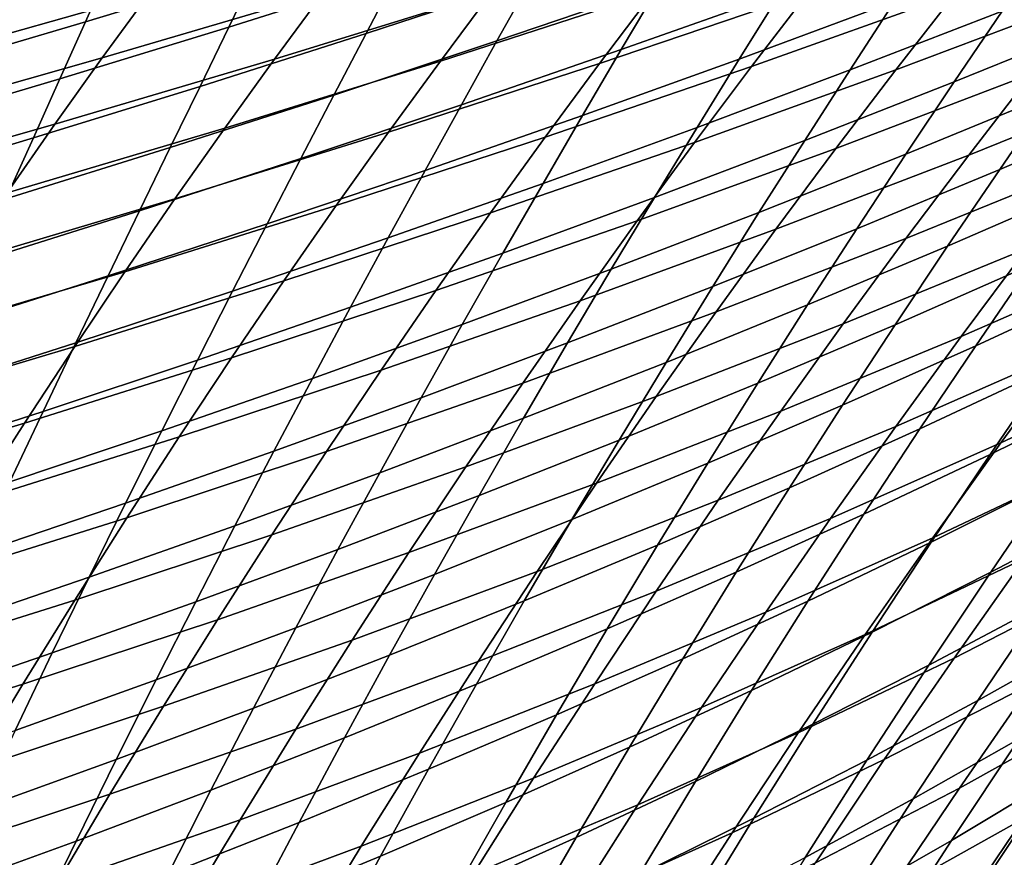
# Model space of a CAD drawing. Header units: metres. Extents: x -248 to 28, y -28 to 28.
# Tile 383 of 507: x -26.57 to -23.49, y 16.13 to 18.75. Entities that reach past the tile are written whole.
import ezdxf

# ---------------------------------------------------------------- set-up
doc = ezdxf.new("R2010")
doc.units = ezdxf.units.M
doc.layers.add('solid_10_061_053_XXX', color=7, linetype='CONTINUOUS')

msp = doc.modelspace()

# ---------------------------------------------------------------- linework, layer by layer
at = {"layer": 'solid_10_061_053_XXX'}
for points in [[(-25.82741, 18.910774, 99.762695), (-25.744188, 19.083412, 99.245949), (-26.286896, 18.920124, 99.2005), (-26.363195, 18.748066, 99.707008)], [(-25.387377, 18.897776, 100.333817), (-25.293369, 19.077633, 99.823105), (-25.82741, 18.910774, 99.762695), (-25.914274, 18.731525, 100.26342)], [(-24.931435, 19.051064, 65.321838), (-25.091068, 18.841429, 64.602417), (-25.771683, 18.630951, 65.378021), (-25.617922, 18.839806, 66.079132)], [(-24.967224, 18.881243, 100.913437), (-24.862406, 19.068243, 100.409042), (-25.387377, 18.897776, 100.333817), (-25.484825, 18.711416, 100.828468)], [(-24.417084, 19.058695, 63.81953), (-24.584753, 18.841419, 63.096905), (-25.25223, 18.624994, 63.897938), (-25.091068, 18.841429, 64.602417)], [(-24.567373, 18.861279, 101.501099), (-24.451744, 19.055363, 101.003319), (-24.967224, 18.881243, 100.913437), (-25.07526, 18.687843, 101.401733)], [(-23.924398, 19.064861, 62.28867), (-24.100641, 18.839891, 61.563454), (-24.753843, 18.617367, 62.389637), (-24.584753, 18.841419, 63.096905)], [(-23.455084, 19.069666, 60.730194), (-23.640425, 18.836903, 60.003063), (-24.278173, 18.608143, 60.854038), (-24.100641, 18.839891, 61.563454)], [(-23.010866, 19.073151, 59.145168), (-23.205812, 18.832443, 58.416851), (-23.826895, 18.597328, 59.292187), (-23.640425, 18.836903, 60.003063)], [(-26.018438, 19.030773, 68.237724), (-26.163666, 18.836399, 67.526337), (-26.86721, 18.637362, 68.250641), (-26.726633, 18.831039, 68.943504)], [(-25.465773, 19.041817, 66.794785), (-25.617922, 18.839806, 66.079132), (-26.310562, 18.63512, 66.829117), (-26.163666, 18.836399, 67.526337)], [(-24.18825, 18.837963, 102.096352), (-24.061823, 19.039083, 101.605469), (-24.567373, 18.861279, 101.501099), (-24.68598, 18.660892, 101.982758)], [(-23.830278, 18.811342, 102.698685), (-23.693094, 19.019472, 102.214973), (-24.18825, 18.837963, 102.096352), (-24.317387, 18.630627, 102.571091)], [(-23.493898, 18.781427, 103.307571), (-23.346016, 18.996563, 102.831299), (-23.830278, 18.811342, 102.698685), (-23.969887, 18.597073, 103.16626)], [(-23.179525, 18.748186, 103.922462), (-23.021038, 18.970354, 103.453888), (-23.493898, 18.781427, 103.307571), (-23.643887, 18.560213, 103.767715)], [(-26.363195, 18.748066, 99.707008), (-26.286896, 18.920124, 99.2005), (-26.831182, 18.760912, 99.15966), (-26.900671, 18.589481, 99.656105)], [(-25.914274, 18.731525, 100.26342), (-25.82741, 18.910774, 99.762695), (-26.363195, 18.748066, 99.707008), (-26.443037, 18.569475, 100.197906)], [(-25.484825, 18.711416, 100.828468), (-25.387377, 18.897776, 100.333817), (-25.914274, 18.731525, 100.26342), (-26.004486, 18.54586, 100.748482)], [(-25.07526, 18.687843, 101.401733), (-24.967224, 18.881243, 100.913437), (-25.484825, 18.711416, 100.828468), (-25.585407, 18.518749, 101.307426)], [(-26.163666, 18.836399, 67.526337), (-26.310562, 18.63512, 66.829117), (-27.009232, 18.436928, 67.571541), (-26.86721, 18.637362, 68.250641)], [(-25.617922, 18.839806, 66.079132), (-25.771683, 18.630951, 65.378021), (-26.458849, 18.42716, 66.146019), (-26.310562, 18.63512, 66.829117)], [(-25.091068, 18.841429, 64.602417), (-25.25223, 18.624994, 63.897938), (-25.926756, 18.415472, 64.691414), (-25.771683, 18.630951, 65.378021)], [(-24.584753, 18.841419, 63.096905), (-24.753843, 18.617367, 62.389637), (-25.414606, 18.401972, 63.208374), (-25.25223, 18.624994, 63.897938)], [(-24.68598, 18.660892, 101.982758), (-24.567373, 18.861279, 101.501099), (-25.07526, 18.687843, 101.401733), (-25.186195, 18.488237, 101.87429)], [(-24.100641, 18.839891, 61.563454), (-24.278173, 18.608143, 60.854038), (-24.924023, 18.38674, 61.697712), (-24.753843, 18.617367, 62.389637)], [(-24.317387, 18.630627, 102.571091), (-24.18825, 18.837963, 102.096352), (-24.68598, 18.660892, 101.982758), (-24.80723, 18.454393, 102.448662)], [(-23.640425, 18.836903, 60.003063), (-23.826895, 18.597328, 59.292187), (-24.456642, 18.369804, 60.160408), (-24.278173, 18.608143, 60.854038)], [(-23.205812, 18.832443, 58.416851), (-23.401697, 18.584858, 57.705269), (-24.01412, 18.351124, 58.597565), (-23.826895, 18.597328, 59.292187)], [(-23.969887, 18.597073, 103.16626), (-23.830278, 18.811342, 102.698685), (-24.317387, 18.630627, 102.571091), (-24.448889, 18.417263, 103.03009)], [(-22.798531, 18.826414, 56.806084), (-23.00428, 18.57057, 56.094604), (-23.598122, 18.330566, 57.010426), (-23.401697, 18.584858, 57.705269)], [(-23.643887, 18.560213, 103.767715), (-23.493898, 18.781427, 103.307571), (-23.969887, 18.597073, 103.16626), (-24.111553, 18.376846, 103.618088)], [(-26.443037, 18.569475, 100.197906), (-26.363195, 18.748066, 99.707008), (-26.900671, 18.589481, 99.656105), (-26.973604, 18.411598, 100.137344)], [(-23.339781, 18.519991, 104.374931), (-23.179525, 18.748186, 103.922462), (-23.643887, 18.560213, 103.767715), (-23.795609, 18.333103, 104.212143)], [(-26.004486, 18.54586, 100.748482), (-25.914274, 18.731525, 100.26342), (-26.443037, 18.569475, 100.197906), (-26.526136, 18.384546, 100.673546)], [(-25.585407, 18.518749, 101.307426), (-25.484825, 18.711416, 100.828468), (-26.004486, 18.54586, 100.748482), (-26.097748, 18.35397, 101.218246)], [(-23.05802, 18.476223, 104.987404), (-22.887568, 18.711544, 104.542809), (-23.339781, 18.519991, 104.374931), (-23.501488, 18.28587, 104.81176)], [(-25.186195, 18.488237, 101.87429), (-25.07526, 18.687843, 101.401733), (-25.585407, 18.518749, 101.307426), (-25.688814, 18.319965, 101.771042)], [(-24.80723, 18.454393, 102.448662), (-24.68598, 18.660892, 101.982758), (-25.186195, 18.488237, 101.87429), (-25.299706, 18.282616, 102.331505)], [(-26.310562, 18.63512, 66.829117), (-26.458849, 18.42716, 66.146019), (-27.152433, 18.229971, 66.906158), (-27.009232, 18.436928, 67.571541)], [(-25.771683, 18.630951, 65.378021), (-25.926756, 18.415472, 64.691414), (-26.608246, 18.212742, 65.477013), (-26.458849, 18.42716, 66.146019)], [(-25.25223, 18.624994, 63.897938), (-25.414606, 18.401972, 63.208374), (-26.082848, 18.193583, 64.019302), (-25.926756, 18.415472, 64.691414)], [(-24.753843, 18.617367, 62.389637), (-24.924023, 18.38674, 61.697712), (-25.577881, 18.172569, 62.533707), (-25.414606, 18.401972, 63.208374)], [(-24.448889, 18.417263, 103.03009), (-24.317387, 18.630627, 102.571091), (-24.80723, 18.454393, 102.448662), (-24.930784, 18.241972, 102.899216)], [(-24.278173, 18.608143, 60.854038), (-24.456642, 18.369804, 60.160408), (-25.094957, 18.14974, 61.021111), (-24.924023, 18.38674, 61.697712)], [(-23.826895, 18.597328, 59.292187), (-24.01412, 18.351124, 58.597565), (-24.635695, 18.125072, 59.482548), (-24.456642, 18.369804, 60.160408)], [(-24.111553, 18.376846, 103.618088), (-23.969887, 18.597073, 103.16626), (-24.448889, 18.417263, 103.03009), (-24.582403, 18.198059, 103.473732)], [(-23.401697, 18.584858, 57.705269), (-23.598122, 18.330566, 57.010426), (-24.201727, 18.098471, 57.919186), (-24.01412, 18.351124, 58.597565)], [(-26.526136, 18.384546, 100.673546), (-26.443037, 18.569475, 100.197906), (-26.973604, 18.411598, 100.137344), (-27.049711, 18.227455, 100.603722)], [(-23.795609, 18.333103, 104.212143), (-23.643887, 18.560213, 103.767715), (-24.111553, 18.376846, 103.618088), (-24.254919, 18.15085, 104.054588)], [(-23.00428, 18.57057, 56.094604), (-23.210329, 18.307903, 55.400368), (-23.794699, 18.069738, 56.332317), (-23.598122, 18.330566, 57.010426)], [(-26.097748, 18.35397, 101.218246), (-26.004486, 18.54586, 100.748482), (-26.526136, 18.384546, 100.673546), (-26.612207, 18.193478, 101.134277)], [(-25.688814, 18.319965, 101.771042), (-25.585407, 18.518749, 101.307426), (-26.097748, 18.35397, 101.218246), (-26.193764, 18.15605, 101.673073)], [(-23.501488, 18.28587, 104.81176), (-23.339781, 18.519991, 104.374931), (-23.795609, 18.333103, 104.212143), (-23.948755, 18.100203, 104.641296)], [(-25.299706, 18.282616, 102.331505), (-25.186195, 18.488237, 101.87429), (-25.688814, 18.319965, 101.771042), (-25.794737, 18.115259, 102.219696)], [(-23.229761, 18.234797, 105.416512), (-23.05802, 18.476223, 104.987404), (-23.501488, 18.28587, 104.81176), (-23.664467, 18.045788, 105.233452)], [(-24.930784, 18.241972, 102.899216), (-24.80723, 18.454393, 102.448662), (-25.299706, 18.282616, 102.331505), (-25.415472, 18.071171, 102.773735)], [(-26.458849, 18.42716, 66.146019), (-26.608246, 18.212742, 65.477013), (-27.296556, 18.016712, 66.254456), (-27.152433, 18.229971, 66.906158)], [(-25.926756, 18.415472, 64.691414), (-26.082848, 18.193583, 64.019302), (-26.758476, 17.992086, 64.822067), (-26.608246, 18.212742, 65.477013)], [(-25.414606, 18.401972, 63.208374), (-25.577881, 18.172569, 62.533707), (-26.23966, 17.965502, 63.361633), (-26.082848, 18.193583, 64.019302)], [(-24.582403, 18.198059, 103.473732), (-24.448889, 18.417263, 103.03009), (-24.930784, 18.241972, 102.899216), (-25.056313, 18.023817, 103.334785)], [(-26.612207, 18.193478, 101.134277), (-26.526136, 18.384546, 100.673546), (-27.049711, 18.227455, 100.603722), (-27.128717, 18.037243, 101.055573)], [(-24.924023, 18.38674, 61.697712), (-25.094957, 18.14974, 61.021111), (-25.741741, 17.936996, 61.873905), (-25.577881, 18.172569, 62.533707)], [(-24.456642, 18.369804, 60.160408), (-24.635695, 18.125072, 59.482548), (-25.266314, 17.906567, 60.359818), (-25.094957, 18.14974, 61.021111)], [(-24.254919, 18.15085, 104.054588), (-24.111553, 18.376846, 103.618088), (-24.582403, 18.198059, 103.473732), (-24.717585, 17.973198, 103.902405)], [(-26.193764, 18.15605, 101.673073), (-26.097748, 18.35397, 101.218246), (-26.612207, 18.193478, 101.134277), (-26.700968, 17.996458, 101.580444)], [(-24.01412, 18.351124, 58.597565), (-24.201727, 18.098471, 57.919186), (-24.814978, 17.874138, 58.820457), (-24.635695, 18.125072, 59.482548)], [(-25.794737, 18.115259, 102.219696), (-25.688814, 18.319965, 101.771042), (-26.193764, 18.15605, 101.673073), (-26.292238, 17.952291, 102.113304)], [(-23.948755, 18.100203, 104.641296), (-23.795609, 18.333103, 104.212143), (-24.254919, 18.15085, 104.054588), (-24.399689, 17.919189, 104.476173)], [(-23.598122, 18.330566, 57.010426), (-23.794699, 18.069738, 56.332317), (-24.389343, 17.839552, 57.25705), (-24.201727, 18.098471, 57.919186)], [(-23.210329, 18.307903, 55.400368), (-23.416307, 18.038605, 54.723347), (-23.991079, 17.80257, 55.670914), (-23.794699, 18.069738, 56.332317)], [(-25.415472, 18.071171, 102.773735), (-25.299706, 18.282616, 102.331505), (-25.794737, 18.115259, 102.219696), (-25.902864, 17.904821, 102.65374)], [(-23.664467, 18.045788, 105.233452), (-23.501488, 18.28587, 104.81176), (-23.948755, 18.100203, 104.641296), (-24.103161, 17.861479, 105.055679)], [(-22.852444, 18.282837, 53.768883), (-23.068283, 18.004761, 53.093761), (-23.621912, 17.762905, 54.063457), (-23.416307, 18.038605, 54.723347)], [(-25.056313, 18.023817, 103.334785), (-24.930784, 18.241972, 102.899216), (-25.415472, 18.071171, 102.773735), (-25.533173, 17.854094, 103.201363)], [(-23.402628, 17.987207, 105.830658), (-23.229761, 18.234797, 105.416512), (-23.664467, 18.045788, 105.233452), (-23.828562, 17.799692, 105.640541)], [(-26.082848, 18.193583, 64.019302), (-26.23966, 17.965502, 63.361633), (-26.909258, 17.765417, 64.181137), (-26.758476, 17.992086, 64.822067)], [(-24.717585, 17.973198, 103.902405), (-24.582403, 18.198059, 103.473732), (-25.056313, 18.023817, 103.334785), (-25.183479, 17.800117, 103.75576)], [(-26.292238, 17.952291, 102.113304), (-26.193764, 18.15605, 101.673073), (-26.700968, 17.996458, 101.580444), (-26.792133, 17.793684, 102.012405)], [(-25.577881, 18.172569, 62.533707), (-25.741741, 17.936996, 61.873905), (-26.396896, 17.731445, 62.718391), (-26.23966, 17.965502, 63.361633)], [(-23.163809, 17.924021, 106.432518), (-22.981016, 18.179464, 106.025986), (-23.402628, 17.987207, 105.830658), (-23.57645, 17.733406, 106.230385)], [(-25.094957, 18.14974, 61.021111), (-25.266314, 17.906567, 60.359818), (-25.905872, 17.695465, 61.228951), (-25.741741, 17.936996, 61.873905)], [(-24.635695, 18.125072, 59.482548), (-24.814978, 17.874138, 58.820457), (-25.437759, 17.657425, 59.71381), (-25.266314, 17.906567, 60.359818)], [(-24.399689, 17.919189, 104.476173), (-24.254919, 18.15085, 104.054588), (-24.717585, 17.973198, 103.902405), (-24.854153, 17.742796, 104.316544)], [(-25.902864, 17.904821, 102.65374), (-25.794737, 18.115259, 102.219696), (-26.292238, 17.952291, 102.113304), (-26.392876, 17.742893, 102.539307)], [(-24.201727, 18.098471, 57.919186), (-24.389343, 17.839552, 57.25705), (-24.994141, 17.617193, 58.174114), (-24.814978, 17.874138, 58.820457)], [(-24.103161, 17.861479, 105.055679), (-23.948755, 18.100203, 104.641296), (-24.399689, 17.919189, 104.476173), (-24.545702, 17.681835, 104.883347)], [(-25.533173, 17.854094, 103.201363), (-25.415472, 18.071171, 102.773735), (-25.902864, 17.904821, 102.65374), (-26.012892, 17.688847, 103.073555)], [(-23.794699, 18.069738, 56.332317), (-23.991079, 17.80257, 55.670914), (-24.576647, 17.57457, 56.611115), (-24.389343, 17.839552, 57.25705)], [(-23.828562, 17.799692, 105.640541), (-23.664467, 18.045788, 105.233452), (-24.103161, 17.861479, 105.055679), (-24.258675, 17.616882, 105.455811)], [(-23.416307, 18.038605, 54.723347), (-23.621912, 17.762905, 54.063457), (-24.186983, 17.529295, 55.026134), (-23.991079, 17.80257, 55.670914)], [(-25.183479, 17.800117, 103.75576), (-25.056313, 18.023817, 103.334785), (-25.533173, 17.854094, 103.201363), (-25.652485, 17.631573, 103.614761)], [(-23.068283, 18.004761, 53.093761), (-23.283524, 17.720211, 52.436214), (-23.826836, 17.481043, 53.420624), (-23.621912, 17.762905, 54.063457)], [(-24.854153, 17.742796, 104.316544), (-24.717585, 17.973198, 103.902405), (-25.183479, 17.800117, 103.75576), (-25.312014, 17.570988, 104.162552)], [(-23.57645, 17.733406, 106.230385), (-23.402628, 17.987207, 105.830658), (-23.828562, 17.799692, 105.640541), (-23.993612, 17.547533, 106.033554)], [(-26.23966, 17.965502, 63.361633), (-26.396896, 17.731445, 62.718391), (-27.060312, 17.532955, 63.554192), (-26.909258, 17.765417, 64.181137)], [(-26.392876, 17.742893, 102.539307), (-26.292238, 17.952291, 102.113304), (-26.792133, 17.793684, 102.012405), (-26.885418, 17.585348, 102.430496)], [(-22.752232, 17.967878, 51.445251), (-22.977465, 17.67412, 50.790924), (-23.497835, 17.42943, 51.796169), (-23.283524, 17.720211, 52.436214)], [(-25.741741, 17.936996, 61.873905), (-25.905872, 17.695465, 61.228951), (-26.55426, 17.491629, 62.089542), (-26.396896, 17.731445, 62.718391)], [(-25.266314, 17.906567, 60.359818), (-25.437759, 17.657425, 59.71381), (-26.069958, 17.448183, 60.59882), (-25.905872, 17.695465, 61.228951)], [(-24.545702, 17.681835, 104.883347), (-24.399689, 17.919189, 104.476173), (-24.854153, 17.742796, 104.316544), (-24.991953, 17.506821, 104.716614)], [(-23.34738, 17.662148, 106.824852), (-23.163809, 17.924021, 106.432518), (-23.57645, 17.733406, 106.230385), (-23.751059, 17.473337, 106.616234)], [(-26.012892, 17.688847, 103.073555), (-25.902864, 17.904821, 102.65374), (-26.392876, 17.742893, 102.539307), (-26.495377, 17.528044, 102.951431)], [(-25.652485, 17.631573, 103.614761), (-25.533173, 17.854094, 103.201363), (-26.012892, 17.688847, 103.073555), (-26.124506, 17.467527, 103.4795)], [(-24.814978, 17.874138, 58.820457), (-24.994141, 17.617193, 58.174114), (-25.608963, 17.402514, 59.083076), (-25.437759, 17.657425, 59.71381)], [(-24.258675, 17.616882, 105.455811), (-24.103161, 17.861479, 105.055679), (-24.545702, 17.681835, 104.883347), (-24.692818, 17.438738, 105.276611)], [(-23.141893, 17.585392, 107.423592), (-22.94857, 17.855728, 107.038681), (-23.34738, 17.662148, 106.824852), (-23.531553, 17.393793, 107.203522)], [(-24.389343, 17.839552, 57.25705), (-24.576647, 17.57457, 56.611115), (-25.172878, 17.354446, 57.543484), (-24.994141, 17.617193, 58.174114)], [(-25.312014, 17.570988, 104.162552), (-25.183479, 17.800117, 103.75576), (-25.652485, 17.631573, 103.614761), (-25.773153, 17.403728, 104.014328)], [(-23.991079, 17.80257, 55.670914), (-24.186983, 17.529295, 55.026134), (-24.763382, 17.303753, 55.981297), (-24.576647, 17.57457, 56.611115)], [(-23.993612, 17.547533, 106.033554), (-23.828562, 17.799692, 105.640541), (-24.258675, 17.616882, 105.455811), (-24.415142, 17.36636, 105.842186)], [(-23.621912, 17.762905, 54.063457), (-23.826836, 17.481043, 53.420624), (-24.382135, 17.250141, 54.397888), (-24.186983, 17.529295, 55.026134)], [(-26.396896, 17.731445, 62.718391), (-26.55426, 17.491629, 62.089542), (-27.211361, 17.294924, 62.941193), (-27.060312, 17.532955, 63.554192)], [(-26.495377, 17.528044, 102.951431), (-26.392876, 17.742893, 102.539307), (-26.885418, 17.585348, 102.430496), (-26.980539, 17.371647, 102.835075)], [(-24.991953, 17.506821, 104.716614), (-24.854153, 17.742796, 104.316544), (-25.312014, 17.570988, 104.162552), (-25.441772, 17.336399, 104.555634)], [(-23.751059, 17.473337, 106.616234), (-23.57645, 17.733406, 106.230385), (-23.993612, 17.547533, 106.033554), (-24.159456, 17.289255, 106.41301)], [(-25.905872, 17.695465, 61.228951), (-26.069958, 17.448183, 60.59882), (-26.711456, 17.246269, 61.475056), (-26.55426, 17.491629, 62.089542)], [(-23.283524, 17.720211, 52.436214), (-23.497835, 17.42943, 51.796169), (-24.030781, 17.193251, 52.794754), (-23.826836, 17.481043, 53.420624)], [(-26.124506, 17.467527, 103.4795), (-26.012892, 17.688847, 103.073555), (-26.495377, 17.528044, 102.951431), (-26.599447, 17.30794, 103.350044)], [(-24.692818, 17.438738, 105.276611), (-24.545702, 17.681835, 104.883347), (-24.991953, 17.506821, 104.716614), (-25.13085, 17.265224, 105.103111)], [(-23.531553, 17.393793, 107.203522), (-23.34738, 17.662148, 106.824852), (-23.751059, 17.473337, 106.616234), (-23.926289, 17.206945, 106.988747)], [(-22.977465, 17.67412, 50.790924), (-23.201468, 17.374044, 50.154556), (-23.710892, 17.132652, 51.173538), (-23.497835, 17.42943, 51.796169)], [(-25.773153, 17.403728, 104.014328), (-25.652485, 17.631573, 103.614761), (-26.124506, 17.467527, 103.4795), (-26.237465, 17.24098, 103.871964)], [(-25.437759, 17.657425, 59.71381), (-25.608963, 17.402514, 59.083076), (-26.233686, 17.19536, 59.983486), (-26.069958, 17.448183, 60.59882)], [(-24.994141, 17.617193, 58.174114), (-25.172878, 17.354446, 57.543484), (-25.77964, 17.142044, 58.46756), (-25.608963, 17.402514, 59.083076)], [(-24.415142, 17.36636, 105.842186), (-24.258675, 17.616882, 105.455811), (-24.692818, 17.438738, 105.276611), (-24.840891, 17.18985, 105.656456)], [(-25.441772, 17.336399, 104.555634), (-25.312014, 17.570988, 104.162552), (-25.773153, 17.403728, 104.014328), (-25.895035, 17.170532, 104.400528)], [(-24.576647, 17.57457, 56.611115), (-24.763382, 17.303753, 55.981297), (-25.350962, 17.086123, 56.928467), (-25.172878, 17.354446, 57.543484)], [(-23.335617, 17.308344, 107.795097), (-23.141893, 17.585392, 107.423592), (-23.531553, 17.393793, 107.203522), (-23.716154, 17.118898, 107.569099)], [(-24.159456, 17.289255, 106.41301), (-23.993612, 17.547533, 106.033554), (-24.415142, 17.36636, 105.842186), (-24.572414, 17.109863, 106.215332)], [(-26.599447, 17.30794, 103.350044), (-26.495377, 17.528044, 102.951431), (-26.980539, 17.371647, 102.835075), (-27.077213, 17.152773, 103.226486)], [(-25.13085, 17.265224, 105.103111), (-24.991953, 17.506821, 104.716614), (-25.441772, 17.336399, 104.555634), (-25.572626, 17.096306, 104.935463)], [(-24.186983, 17.529295, 55.026134), (-24.382135, 17.250141, 54.397888), (-24.949295, 17.027332, 55.3675), (-24.763382, 17.303753, 55.981297)], [(-26.55426, 17.491629, 62.089542), (-26.711456, 17.246269, 61.475056), (-27.362125, 17.051544, 62.34211), (-27.211361, 17.294924, 62.941193)], [(-23.826836, 17.481043, 53.420624), (-24.030781, 17.193251, 52.794754), (-24.57626, 16.965345, 53.786091), (-24.382135, 17.250141, 54.397888)], [(-23.163757, 17.216375, 108.390648), (-22.960524, 17.502556, 108.026283), (-23.335617, 17.308344, 107.795097), (-23.529556, 17.024525, 108.153763)], [(-26.069958, 17.448183, 60.59882), (-26.233686, 17.19536, 59.983486), (-26.868189, 16.995583, 60.874901), (-26.711456, 17.246269, 61.475056)], [(-26.237465, 17.24098, 103.871964), (-26.124506, 17.467527, 103.4795), (-26.599447, 17.30794, 103.350044), (-26.704851, 17.082699, 103.735519)], [(-23.926289, 17.206945, 106.988747), (-23.751059, 17.473337, 106.616234), (-24.159456, 17.289255, 106.41301), (-24.325935, 17.024809, 106.779442)], [(-24.840891, 17.18985, 105.656456), (-24.692818, 17.438738, 105.276611), (-25.13085, 17.265224, 105.103111), (-25.270708, 17.017963, 105.476509)], [(-23.497835, 17.42943, 51.796169), (-23.710892, 17.132652, 51.173538), (-24.233446, 16.899765, 52.185772), (-24.030781, 17.193251, 52.794754)], [(-25.608963, 17.402514, 59.083076), (-25.77964, 17.142044, 58.46756), (-26.396795, 16.93721, 59.382893), (-26.233686, 17.19536, 59.983486)], [(-25.895035, 17.170532, 104.400528), (-25.773153, 17.403728, 104.014328), (-26.237465, 17.24098, 103.871964), (-26.351633, 17.009178, 104.251381)], [(-23.716154, 17.118898, 107.569099), (-23.531553, 17.393793, 107.203522), (-23.926289, 17.206945, 106.988747), (-24.101967, 16.934179, 107.348465)], [(-25.172878, 17.354446, 57.543484), (-25.350962, 17.086123, 56.928467), (-25.949579, 16.876242, 57.867176), (-25.77964, 17.142044, 58.46756)], [(-24.572414, 17.109863, 106.215332), (-24.415142, 17.36636, 105.842186), (-24.840891, 17.18985, 105.656456), (-24.989777, 16.935122, 106.023376)], [(-23.201468, 17.374044, 50.154556), (-23.423882, 17.067888, 49.536072), (-23.922363, 16.830116, 50.568245), (-23.710892, 17.132652, 51.173538)], [(-25.572626, 17.096306, 104.935463), (-25.441772, 17.336399, 104.555634), (-25.895035, 17.170532, 104.400528), (-26.018011, 16.93194, 104.773804)], [(-24.763382, 17.303753, 55.981297), (-24.949295, 17.027332, 55.3675), (-25.528158, 16.812449, 56.328979), (-25.350962, 17.086123, 56.928467)], [(-23.529556, 17.024525, 108.153763), (-23.335617, 17.308344, 107.795097), (-23.716154, 17.118898, 107.569099), (-23.901003, 16.837408, 107.922119)], [(-22.939117, 17.314394, 48.497719), (-23.171059, 16.998417, 47.884335), (-23.644352, 16.755892, 48.93539), (-23.423882, 17.067888, 49.536072)], [(-25.270708, 17.017963, 105.476509), (-25.13085, 17.265224, 105.103111), (-25.572626, 17.096306, 104.935463), (-25.704441, 16.850664, 105.302521)], [(-24.325935, 17.024809, 106.779442), (-24.159456, 17.289255, 106.41301), (-24.572414, 17.109863, 106.215332), (-24.730337, 16.847343, 106.57576)], [(-26.351633, 17.009178, 104.251381), (-26.237465, 17.24098, 103.871964), (-26.704851, 17.082699, 103.735519), (-26.81146, 16.852297, 104.108292)], [(-24.382135, 17.250141, 54.397888), (-24.57626, 16.965345, 53.786091), (-25.134134, 16.745537, 54.769646), (-24.949295, 17.027332, 55.3675)], [(-24.101967, 16.934179, 107.348465), (-23.926289, 17.206945, 106.988747), (-24.325935, 17.024809, 106.779442), (-24.492891, 16.754143, 107.133362)], [(-23.366976, 16.923182, 108.742455), (-23.163757, 17.216375, 108.390648), (-23.529556, 17.024525, 108.153763), (-23.723522, 16.733879, 108.500145)], [(-26.233686, 17.19536, 59.983486), (-26.396795, 16.93721, 59.382893), (-27.024212, 16.739788, 60.289021), (-26.868189, 16.995583, 60.874901)], [(-26.018011, 16.93194, 104.773804), (-25.895035, 17.170532, 104.400528), (-26.351633, 17.009178, 104.251381), (-26.466896, 16.772083, 104.618217)], [(-24.989777, 16.935122, 106.023376), (-24.840891, 17.18985, 105.656456), (-25.270708, 17.017963, 105.476509), (-25.411386, 16.76499, 105.837303)], [(-24.030781, 17.193251, 52.794754), (-24.233446, 16.899765, 52.185772), (-24.769081, 16.675142, 53.190655), (-24.57626, 16.965345, 53.786091)], [(-25.77964, 17.142044, 58.46756), (-25.949579, 16.876242, 57.867176), (-26.55909, 16.673954, 58.796951), (-26.396795, 16.93721, 59.382893)], [(-24.730337, 16.847343, 106.57576), (-24.572414, 17.109863, 106.215332), (-24.989777, 16.935122, 106.023376), (-25.13933, 16.674505, 106.377884)], [(-23.710892, 17.132652, 51.173538), (-23.922363, 16.830116, 50.568245), (-24.434528, 16.600821, 51.593594), (-24.233446, 16.899765, 52.185772)], [(-23.901003, 16.837408, 107.922119), (-23.716154, 17.118898, 107.569099), (-24.101967, 16.934179, 107.348465), (-24.277929, 16.654982, 107.695915)], [(-23.22887, 16.814138, 109.334801), (-23.016459, 17.117214, 108.989815), (-23.366976, 16.923182, 108.742455), (-23.569983, 16.622892, 109.08223)], [(-25.704441, 16.850664, 105.302521), (-25.572626, 17.096306, 104.935463), (-26.018011, 16.93194, 104.773804), (-26.141956, 16.687908, 105.134621)], [(-25.350962, 17.086123, 56.928467), (-25.528158, 16.812449, 56.328979), (-26.118572, 16.60533, 57.281826), (-25.949579, 16.876242, 57.867176)], [(-23.423882, 17.067888, 49.536072), (-23.644352, 16.755892, 48.93539), (-24.13192, 16.522057, 49.980209), (-23.922363, 16.830116, 50.568245)], [(-25.411386, 16.76499, 105.837303), (-25.270708, 17.017963, 105.476509), (-25.704441, 16.850664, 105.302521), (-25.837091, 16.599426, 105.65728)], [(-24.949295, 17.027332, 55.3675), (-25.134134, 16.745537, 54.769646), (-25.704239, 16.533655, 55.744923), (-25.528158, 16.812449, 56.328979)], [(-24.492891, 16.754143, 107.133362), (-24.325935, 17.024809, 106.779442), (-24.730337, 16.847343, 106.57576), (-24.88876, 16.578749, 106.923973)], [(-23.723522, 16.733879, 108.500145), (-23.529556, 17.024525, 108.153763), (-23.901003, 16.837408, 107.922119), (-24.085926, 16.549267, 108.263145)], [(-26.466896, 16.772083, 104.618217), (-26.351633, 17.009178, 104.251381), (-26.81146, 16.852297, 104.108292), (-26.919167, 16.616693, 104.468788)], [(-23.171059, 16.998417, 47.884335), (-23.400635, 16.676497, 47.289242), (-23.862518, 16.438292, 48.35244), (-23.644352, 16.755892, 48.93539)], [(-24.57626, 16.965345, 53.786091), (-24.769081, 16.675142, 53.190655), (-25.317648, 16.458599, 54.187637), (-25.134134, 16.745537, 54.769646)], [(-26.396795, 16.93721, 59.382893), (-26.55909, 16.673954, 58.796951), (-27.17935, 16.479099, 59.717316), (-27.024212, 16.739788, 60.289021)], [(-26.141956, 16.687908, 105.134621), (-26.018011, 16.93194, 104.773804), (-26.466896, 16.772083, 104.618217), (-26.583134, 16.52965, 104.972893)], [(-25.13933, 16.674505, 106.377884), (-24.989777, 16.935122, 106.023376), (-25.411386, 16.76499, 105.837303), (-25.552752, 16.506256, 106.185974)], [(-24.277929, 16.654982, 107.695915), (-24.101967, 16.934179, 107.348465), (-24.492891, 16.754143, 107.133362), (-24.660162, 16.477203, 107.475311)], [(-23.569983, 16.622892, 109.08223), (-23.366976, 16.923182, 108.742455), (-23.723522, 16.733879, 108.500145), (-23.917337, 16.436325, 108.834778)], [(-22.953629, 16.92359, 46.220436), (-23.192324, 16.591223, 45.631954), (-23.627457, 16.348871, 46.712364), (-23.400635, 16.676497, 47.289242)], [(-24.233446, 16.899765, 52.185772), (-24.434528, 16.600821, 51.593594), (-24.960321, 16.379763, 52.611492), (-24.769081, 16.675142, 53.190655)], [(-25.949579, 16.876242, 57.867176), (-26.118572, 16.60533, 57.281826), (-26.720383, 16.405813, 58.225559), (-26.55909, 16.673954, 58.796951)], [(-25.837091, 16.599426, 105.65728), (-25.704441, 16.850664, 105.302521), (-26.141956, 16.687908, 105.134621), (-26.266747, 16.438393, 105.483437)], [(-24.88876, 16.578749, 106.923973), (-24.730337, 16.847343, 106.57576), (-25.13933, 16.674505, 106.377884), (-25.289406, 16.407953, 106.720467)], [(-23.922363, 16.830116, 50.568245), (-24.13192, 16.522057, 49.980209), (-24.633724, 16.296656, 51.018135), (-24.434528, 16.600821, 51.593594)], [(-24.085926, 16.549267, 108.263145), (-23.901003, 16.837408, 107.922119), (-24.277929, 16.654982, 107.695915), (-24.454006, 16.369301, 108.031639)], [(-25.528158, 16.812449, 56.328979), (-25.704239, 16.533655, 55.744923), (-26.286411, 16.329533, 56.711418), (-26.118572, 16.60533, 57.281826)], [(-23.440826, 16.503611, 109.667839), (-23.22887, 16.814138, 109.334801), (-23.569983, 16.622892, 109.08223), (-23.772606, 16.315348, 109.410339)], [(-26.583134, 16.52965, 104.972893), (-26.466896, 16.772083, 104.618217), (-26.919167, 16.616693, 104.468788), (-27.027857, 16.375847, 104.817436)], [(-25.552752, 16.506256, 106.185974), (-25.411386, 16.76499, 105.837303), (-25.837091, 16.599426, 105.65728), (-25.970444, 16.342552, 106.000206)], [(-25.134134, 16.745537, 54.769646), (-25.317648, 16.458599, 54.187637), (-25.878977, 16.249968, 55.176208), (-25.704239, 16.533655, 55.744923)], [(-24.660162, 16.477203, 107.475311), (-24.492891, 16.754143, 107.133362), (-24.88876, 16.578749, 106.923973), (-25.047531, 16.304028, 107.26049)], [(-23.644352, 16.755892, 48.93539), (-23.862518, 16.438292, 48.35244), (-24.339233, 16.208714, 49.409355), (-24.13192, 16.522057, 49.980209)], [(-23.917337, 16.436325, 108.834778), (-23.723522, 16.733879, 108.500145), (-24.085926, 16.549267, 108.263145), (-24.270746, 16.254396, 108.592682)], [(-26.55909, 16.673954, 58.796951), (-26.720383, 16.405813, 58.225559), (-27.333437, 16.213732, 59.159687), (-27.17935, 16.479099, 59.717316)], [(-26.266747, 16.438393, 105.483437), (-26.141956, 16.687908, 105.134621), (-26.583134, 16.52965, 104.972893), (-26.70023, 16.281839, 105.315872)], [(-25.289406, 16.407953, 106.720467), (-25.13933, 16.674505, 106.377884), (-25.552752, 16.506256, 106.185974), (-25.694666, 16.241714, 106.52301)], [(-24.769081, 16.675142, 53.190655), (-24.960321, 16.379763, 52.611492), (-25.499586, 16.16675, 53.621387), (-25.317648, 16.458599, 54.187637)], [(-23.400635, 16.676497, 47.289242), (-23.627457, 16.348871, 46.712364), (-24.078024, 16.115324, 47.78714), (-23.862518, 16.438292, 48.35244)], [(-23.336464, 16.37512, 110.256348), (-23.115681, 16.696531, 109.930214), (-23.440826, 16.503611, 109.667839), (-23.652149, 16.185448, 109.989258)], [(-24.454006, 16.369301, 108.031639), (-24.277929, 16.654982, 107.695915), (-24.660162, 16.477203, 107.475311), (-24.827589, 16.193937, 107.805809)], [(-23.772606, 16.315348, 109.410339), (-23.569983, 16.622892, 109.08223), (-23.917337, 16.436325, 108.834778), (-24.110828, 16.131704, 109.157997)], [(-26.118572, 16.60533, 57.281826), (-26.286411, 16.329533, 56.711418), (-26.880487, 16.133007, 57.668621), (-26.720383, 16.405813, 58.225559)], [(-25.970444, 16.342552, 106.000206), (-25.837091, 16.599426, 105.65728), (-26.266747, 16.438393, 105.483437), (-26.392258, 16.183352, 105.820709)], [(-24.434528, 16.600821, 51.593594), (-24.633724, 16.296656, 51.018135), (-25.149706, 16.079439, 52.048523), (-24.960321, 16.379763, 52.611492)], [(-23.192324, 16.591223, 45.631954), (-23.427753, 16.253029, 45.062187), (-23.851141, 16.015779, 46.153625), (-23.627457, 16.348871, 46.712364)], [(-25.047531, 16.304028, 107.26049), (-24.88876, 16.578749, 106.923973), (-25.289406, 16.407953, 106.720467), (-25.439863, 16.135416, 107.051628)], [(-23.257261, 16.23646, 110.847115), (-23.027809, 16.56942, 110.528053), (-23.336464, 16.37512, 110.256348), (-23.556339, 16.045691, 110.570908)], [(-25.704239, 16.533655, 55.744923), (-25.878977, 16.249968, 55.176208), (-26.45289, 16.049076, 56.155849), (-26.286411, 16.329533, 56.711418)], [(-24.13192, 16.522057, 49.980209), (-24.339233, 16.208714, 49.409355), (-24.830734, 15.987502, 50.459312), (-24.633724, 16.296656, 51.018135)], [(-24.270746, 16.254396, 108.592682), (-24.085926, 16.549267, 108.263145), (-24.454006, 16.369301, 108.031639), (-24.630033, 16.077061, 108.356148)], [(-25.694666, 16.241714, 106.52301), (-25.552752, 16.506256, 106.185974), (-25.970444, 16.342552, 106.000206), (-26.10437, 16.079992, 106.331772)], [(-23.652149, 16.185448, 109.989258), (-23.440826, 16.503611, 109.667839), (-23.772606, 16.315348, 109.410339), (-23.974669, 16.000366, 109.727074)], [(-23.020405, 16.499245, 43.965797), (-23.264389, 16.149891, 43.404129), (-23.659599, 15.909254, 44.510967), (-23.427753, 16.253029, 45.062187)], [(-25.317648, 16.458599, 54.187637), (-25.499586, 16.16675, 53.621387), (-26.052141, 15.961615, 54.622746), (-25.878977, 16.249968, 55.176208)], [(-24.827589, 16.193937, 107.805809), (-24.660162, 16.477203, 107.475311), (-25.047531, 16.304028, 107.26049), (-25.206499, 16.023134, 107.585823)], [(-26.392258, 16.183352, 105.820709), (-26.266747, 16.438393, 105.483437), (-26.70023, 16.281839, 105.315872), (-26.818066, 16.028605, 105.647591)], [(-23.862518, 16.438292, 48.35244), (-24.078024, 16.115324, 47.78714), (-24.543974, 15.890321, 48.855598), (-24.339233, 16.208714, 49.409355)], [(-24.110828, 16.131704, 109.157997), (-23.917337, 16.436325, 108.834778), (-24.270746, 16.254396, 108.592682), (-24.455309, 15.952636, 108.911064)], [(-25.439863, 16.135416, 107.051628), (-25.289406, 16.407953, 106.720467), (-25.694666, 16.241714, 106.52301), (-25.83699, 15.971321, 106.848892)], [(-22.88583, 16.39963, 42.293068), (-23.138329, 16.038517, 41.740414), (-23.504395, 15.794857, 42.86132), (-23.264389, 16.149891, 43.404129)], [(-24.960321, 16.379763, 52.611492), (-25.149706, 16.079439, 52.048523), (-25.679697, 15.870221, 53.070808), (-25.499586, 16.16675, 53.621387)], [(-24.630033, 16.077061, 108.356148), (-24.454006, 16.369301, 108.031639), (-24.827589, 16.193937, 107.805809), (-24.995016, 15.904274, 108.125336)], [(-23.556339, 16.045691, 110.570908), (-23.336464, 16.37512, 110.256348), (-23.652149, 16.185448, 109.989258), (-23.86265, 15.859473, 110.299355)], [(-26.10437, 16.079992, 106.331772), (-25.970444, 16.342552, 106.000206), (-26.392258, 16.183352, 105.820709), (-26.518368, 15.922739, 106.146904)], [(-23.627457, 16.348871, 46.712364), (-23.851141, 16.015779, 46.153625), (-24.290514, 15.78723, 47.239418), (-24.078024, 16.115324, 47.78714)], [(-26.286411, 16.329533, 56.711418), (-26.45289, 16.049076, 56.155849), (-27.039215, 15.855756, 57.126041), (-26.880487, 16.133007, 57.668621)], [(-25.206499, 16.023134, 107.585823), (-25.047531, 16.304028, 107.26049), (-25.439863, 16.135416, 107.051628), (-25.590557, 15.856845, 107.371864)], [(-23.974669, 16.000366, 109.727074), (-23.772606, 16.315348, 109.410339), (-24.110828, 16.131704, 109.157997), (-24.303835, 15.819832, 109.4701)], [(-24.633724, 16.296656, 51.018135), (-24.830734, 15.987502, 50.459312), (-25.336958, 15.774408, 51.501656), (-25.149706, 16.079439, 52.048523)], [(-25.878977, 16.249968, 55.176208), (-26.052141, 15.961615, 54.622746), (-26.617802, 15.764182, 55.615032), (-26.45289, 16.049076, 56.155849)], [(-24.455309, 15.952636, 108.911064), (-24.270746, 16.254396, 108.592682), (-24.630033, 16.077061, 108.356148), (-24.805862, 15.7781, 108.669746)], [(-23.427753, 16.253029, 45.062187), (-23.659599, 15.909254, 44.510967), (-24.0714, 15.677456, 45.612862), (-23.851141, 16.015779, 46.153625)], [(-25.83699, 15.971321, 106.848892), (-25.694666, 16.241714, 106.52301), (-26.10437, 16.079992, 106.331772), (-26.238739, 15.811703, 106.652458)], [(-23.485502, 15.895089, 111.154678), (-23.257261, 16.23646, 110.847115), (-23.556339, 16.045691, 110.570908), (-23.775108, 15.708063, 110.874222)], [(-26.518368, 15.922739, 106.146904), (-26.392258, 16.183352, 105.820709), (-26.818066, 16.028605, 105.647591), (-26.936525, 15.769908, 105.968498)], [(-24.995016, 15.904274, 108.125336), (-24.827589, 16.193937, 107.805809), (-25.206499, 16.023134, 107.585823), (-25.365515, 15.735991, 107.900436)], [(-24.339233, 16.208714, 49.409355), (-24.543974, 15.890321, 48.855598), (-25.025257, 15.673596, 49.917042), (-24.830734, 15.987502, 50.459312)], [(-23.86265, 15.859473, 110.299355), (-23.652149, 16.185448, 109.989258), (-23.974669, 16.000366, 109.727074), (-24.175999, 15.677766, 110.032745)], [(-25.499586, 16.16675, 53.621387), (-25.679697, 15.870221, 53.070808), (-26.223505, 15.668825, 54.084438), (-26.052141, 15.961615, 54.622746)], [(-23.264389, 16.149891, 43.404129), (-23.504395, 15.794857, 42.86132), (-23.887655, 15.56015, 43.978031), (-23.659599, 15.909254, 44.510967)], [(-25.590557, 15.856845, 107.371864), (-25.439863, 16.135416, 107.051628), (-25.83699, 15.971321, 106.848892), (-25.979589, 15.695028, 107.164108)]]:
    msp.add_3dface(points, dxfattribs=at)

doc.saveas('drawing.dxf')
